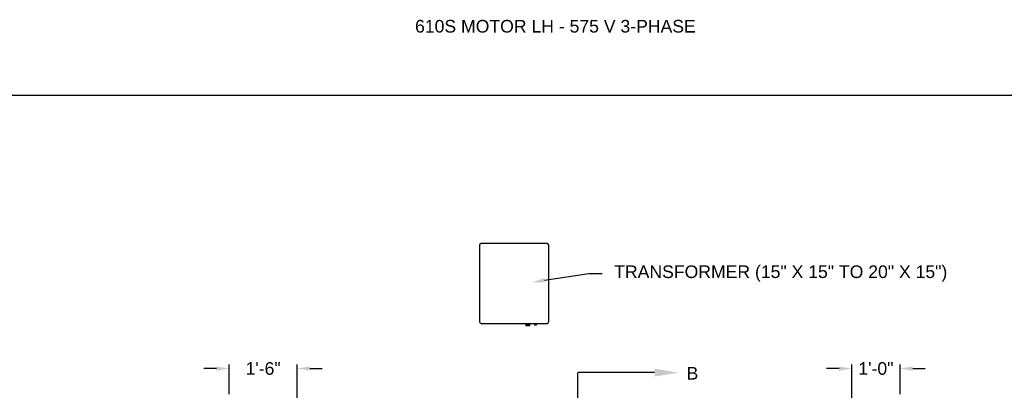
# Model space of a CAD drawing. Header units: inches. Extents: x 170 to 312, y 215 to 248.
# Tile 850 of 981: x 298.28 to 305.61, y 225.3 to 228.05. Entities that reach past the tile are written whole.
import ezdxf
from ezdxf import colors
from ezdxf.entities.mleader import LeaderData, LeaderLine
from ezdxf.math import Vec2, Vec3

# ---------------------------------------------------------------- set-up
doc = ezdxf.new("R2010")
doc.units = ezdxf.units.IN
doc.header["$LTSCALE"] = 0.25
doc.header["$MEASUREMENT"] = 0
doc.linetypes.add('CENTER', pattern=[2, 1.25, -0.25, 0.25, -0.25])
for name, color, linetype in [('ANNOTATIONS', 1, 'Continuous'), ('MOTOR LH', 7, 'Continuous'), ('SECTION CUTS', 6, 'CENTER')]:
    doc.layers.add(name, color=color, linetype=linetype)
doc.styles.add('ARIAL', font='arial.ttf', dxfattribs={"height": 0.09375})
doc.styles.get("Standard").update_dxf_attribs({"font": 'romans.shx'})
doc.dimstyles.new('STANDARD$0', dxfattribs={"dimtxt": 0.09375, "dimasz": 0.09375, "dimexe": 0.03125, "dimexo": 0.046875, "dimgap": 0.09, "dimtad": 0, "dimtih": 1, "dimtoh": 1, "dimdec": 4, "dimzin": 0, "dimdsep": 46, "dimtxsty": 'ARIAL', "dimcen": 0.09, "dimadec": 0, "dimazin": 0, "dimtfac": 1, "dimtdec": 4, "dimtofl": 0, "dimtmove": 0, "dimatfit": 1, "dimfxl": 1, "dimtolj": 1, "dimtzin": 0, "dimarcsym": 0})

# ---------------------------------------------------------------- blocks, each defined once
blk = doc.blocks.new('*D100')
at = {"layer": 'ANNOTATIONS', "color": 0, "lineweight": -2, "transparency": 16777216}
for p, q in [((299.8423, 225.2707), (299.8423, 225.4918)), ((300.3482, 224.6586), (300.3482, 225.4918)), ((299.7485, 225.4605), (299.6548, 225.4605)), ((300.442, 225.4605), (300.5357, 225.4605))]:
    blk.add_line(p, q, dxfattribs=at)
at = {"layer": 'ANNOTATIONS', "color": 0, "transparency": 16777216}
for points in [[(299.7485, 225.4761), (299.7485, 225.4449), (299.8423, 225.4605)], [(300.442, 225.4761), (300.442, 225.4449), (300.3482, 225.4605)]]:
    blk.add_solid(points, dxfattribs=at)
at = {"layer": 'defpoints', "color": 0, "transparency": 16777216}
for p in [(299.8423, 225.4605), (299.8423, 225.2238), (300.3482, 224.6117)]:
    blk.add_point(p, dxfattribs=at)
at = {"layer": 'ANNOTATIONS', "color": 0, "transparency": 16777216, "insert": (300.0953, 225.4605), "char_height": 0.09375, "attachment_point": 5, "style": 'ARIAL'}
blk.add_mtext('\\A1;1\'-6"', dxfattribs=at)
blk = doc.blocks.new('*D101')
at = {"layer": 'ANNOTATIONS', "color": 0, "lineweight": -2, "transparency": 16777216}
for p, q in [((304.4747, 224.6586), (304.4747, 225.4918)), ((304.8349, 225.2711), (304.8349, 225.4918)), ((304.381, 225.4605), (304.2872, 225.4605)), ((304.9287, 225.4605), (305.0224, 225.4605))]:
    blk.add_line(p, q, dxfattribs=at)
at = {"layer": 'ANNOTATIONS', "color": 0, "transparency": 16777216}
for points in [[(304.381, 225.4761), (304.381, 225.4449), (304.4747, 225.4605)], [(304.9287, 225.4761), (304.9287, 225.4449), (304.8349, 225.4605)]]:
    blk.add_solid(points, dxfattribs=at)
at = {"layer": 'defpoints', "color": 0, "transparency": 16777216}
for p in [(304.4747, 225.4605), (304.8349, 225.2242), (304.4747, 224.6117)]:
    blk.add_point(p, dxfattribs=at)
at = {"layer": 'ANNOTATIONS', "color": 0, "transparency": 16777216, "insert": (304.6548, 225.4605), "char_height": 0.09375, "attachment_point": 5, "style": 'ARIAL'}
blk.add_mtext('\\A1;1\'-0"', dxfattribs=at)

msp = doc.modelspace()

# ---------------------------------------------------------------- linework, layer by layer
at = {"layer": 'defpoints'}
msp.add_lwpolyline([(312.37519, 214.75854), (292.90531, 214.75854), (292.90531, 227.49365), (312.37519, 227.49365)], close=True, dxfattribs=at)
at = {"layer": 'MOTOR LH'}
for p, q in [((301.7049, 226.37672), (301.7049, 225.80912)), ((302.20831, 226.3892), (301.71738, 226.3892)), ((302.22079, 225.80912), (302.22079, 226.37672)), ((301.71738, 225.79665), (302.20831, 225.79665)), ((302.0508, 225.78752), (302.05047, 225.78733)), ((302.05047, 225.78733), (302.0508, 225.78714)), ((302.05047, 225.78733), (302.07975, 225.78733)), ((302.0508, 225.78669), (302.05047, 225.7865)), ((302.05047, 225.7865), (302.0508, 225.78631)), ((302.05047, 225.7865), (302.07975, 225.7865)), ((302.0508, 225.78586), (302.05047, 225.78567)), ((302.05047, 225.78567), (302.0508, 225.78548)), ((302.05047, 225.78567), (302.07975, 225.78567)), ((302.0508, 225.78503), (302.05047, 225.78484)), ((302.05047, 225.78484), (302.0508, 225.78464)), ((302.05047, 225.78484), (302.07975, 225.78484)), ((302.0508, 225.7842), (302.05047, 225.784)), ((302.05047, 225.784), (302.0508, 225.78381)), ((302.05047, 225.784), (302.07975, 225.784)), ((302.0508, 225.78336), (302.05047, 225.78317)), ((302.05047, 225.78317), (302.0508, 225.78298)), ((302.05047, 225.78317), (302.07975, 225.78317)), ((302.0508, 225.78253), (302.05047, 225.78234)), ((302.05047, 225.78234), (302.0508, 225.78215)), ((302.05047, 225.78234), (302.07975, 225.78234)), ((302.0508, 225.7817), (302.05047, 225.78151)), ((302.05047, 225.78151), (302.0508, 225.78132)), ((302.05047, 225.78151), (302.07975, 225.78151)), ((302.0508, 225.79665), (302.0508, 225.78752)), ((302.07941, 225.78752), (302.0508, 225.78752)), ((302.0508, 225.78714), (302.0508, 225.78669)), ((302.0508, 225.78714), (302.07941, 225.78714)), ((302.07941, 225.78669), (302.0508, 225.78669)), ((302.0508, 225.78631), (302.0508, 225.78586)), ((302.0508, 225.78631), (302.07941, 225.78631)), ((302.07941, 225.78586), (302.0508, 225.78586)), ((302.0508, 225.78548), (302.0508, 225.78503)), ((302.0508, 225.78548), (302.07941, 225.78548)), ((302.07941, 225.78503), (302.0508, 225.78503)), ((302.0508, 225.78464), (302.0508, 225.7842)), ((302.0508, 225.78464), (302.07941, 225.78464)), ((302.07941, 225.7842), (302.0508, 225.7842)), ((302.0508, 225.78381), (302.0508, 225.78336)), ((302.0508, 225.78381), (302.07941, 225.78381)), ((302.07941, 225.78336), (302.0508, 225.78336)), ((302.0508, 225.78298), (302.0508, 225.78253)), ((302.0508, 225.78298), (302.07941, 225.78298)), ((302.07941, 225.78253), (302.0508, 225.78253)), ((302.0508, 225.78215), (302.0508, 225.7817)), ((302.0508, 225.78215), (302.07941, 225.78215)), ((302.07941, 225.7817), (302.0508, 225.7817)), ((302.0508, 225.78132), (302.0508, 225.77901)), ((302.0508, 225.78132), (302.07941, 225.78132)), ((302.07941, 225.78752), (302.07941, 225.79665)), ((302.07975, 225.78733), (302.07941, 225.78752)), ((302.07941, 225.78714), (302.07975, 225.78733)), ((302.07941, 225.78669), (302.07941, 225.78714)), ((302.07975, 225.7865), (302.07941, 225.78669)), ((302.07941, 225.78631), (302.07975, 225.7865)), ((302.07941, 225.78586), (302.07941, 225.78631)), ((302.07975, 225.78567), (302.07941, 225.78586)), ((302.07941, 225.78548), (302.07975, 225.78567)), ((302.07941, 225.78503), (302.07941, 225.78548)), ((302.07975, 225.78484), (302.07941, 225.78503)), ((302.07941, 225.78464), (302.07975, 225.78484)), ((302.07941, 225.7842), (302.07941, 225.78464)), ((302.07975, 225.784), (302.07941, 225.7842)), ((302.07941, 225.78381), (302.07975, 225.784)), ((302.07941, 225.78336), (302.07941, 225.78381)), ((302.07975, 225.78317), (302.07941, 225.78336)), ((302.07941, 225.78298), (302.07975, 225.78317)), ((302.07941, 225.78253), (302.07941, 225.78298)), ((302.07975, 225.78234), (302.07941, 225.78253)), ((302.07941, 225.78215), (302.07975, 225.78234)), ((302.07941, 225.7817), (302.07941, 225.78215)), ((302.07975, 225.78151), (302.07941, 225.7817)), ((302.07941, 225.78132), (302.07975, 225.78151)), ((302.07941, 225.77901), (302.07941, 225.78132)), ((302.11412, 225.79118), (302.11378, 225.79099)), ((302.11378, 225.79099), (302.11412, 225.7908)), ((302.11378, 225.79099), (302.12909, 225.79099)), ((302.11412, 225.79052), (302.11378, 225.79033)), ((302.11378, 225.79033), (302.11412, 225.79013)), ((302.11378, 225.79033), (302.12909, 225.79033)), ((302.11412, 225.78985), (302.11378, 225.78966)), ((302.11378, 225.78966), (302.11412, 225.78947)), ((302.11378, 225.78966), (302.12909, 225.78966)), ((302.11412, 225.78919), (302.11378, 225.78899)), ((302.11378, 225.78899), (302.11412, 225.7888)), ((302.11378, 225.78899), (302.12909, 225.78899)), ((302.11412, 225.78852), (302.11378, 225.78833)), ((302.11378, 225.78833), (302.11412, 225.78814)), ((302.11378, 225.78833), (302.12909, 225.78833)), ((302.11412, 225.78786), (302.11378, 225.78766)), ((302.11378, 225.78766), (302.11412, 225.78747)), ((302.11378, 225.78766), (302.12909, 225.78766)), ((302.11412, 225.78719), (302.11378, 225.787)), ((302.11378, 225.787), (302.11412, 225.78681)), ((302.11378, 225.787), (302.12909, 225.787)), ((302.11412, 225.78652), (302.11378, 225.78633)), ((302.11378, 225.78633), (302.11412, 225.78614)), ((302.11378, 225.78633), (302.12909, 225.78633)), ((302.11412, 225.79665), (302.11412, 225.79118)), ((302.11412, 225.79118), (302.12876, 225.79118)), ((302.11412, 225.7908), (302.11412, 225.79052)), ((302.11412, 225.7908), (302.12876, 225.7908)), ((302.11412, 225.79052), (302.12876, 225.79052)), ((302.11412, 225.79013), (302.11412, 225.78985)), ((302.11412, 225.79013), (302.12876, 225.79013)), ((302.11412, 225.78985), (302.12876, 225.78985)), ((302.11412, 225.78947), (302.11412, 225.78919)), ((302.11412, 225.78947), (302.12876, 225.78947)), ((302.11412, 225.78919), (302.12876, 225.78919)), ((302.11412, 225.7888), (302.11412, 225.78852)), ((302.11412, 225.7888), (302.12876, 225.7888)), ((302.11412, 225.78852), (302.12876, 225.78852)), ((302.11412, 225.78814), (302.11412, 225.78786)), ((302.11412, 225.78814), (302.12876, 225.78814)), ((302.11412, 225.78786), (302.12876, 225.78786)), ((302.11412, 225.78747), (302.11412, 225.78719)), ((302.11412, 225.78747), (302.12876, 225.78747)), ((302.11412, 225.78719), (302.12876, 225.78719)), ((302.11412, 225.78681), (302.11412, 225.78652)), ((302.11412, 225.78681), (302.12876, 225.78681)), ((302.11412, 225.78652), (302.12876, 225.78652)), ((302.11412, 225.78614), (302.11412, 225.78467)), ((302.11412, 225.78614), (302.12876, 225.78614)), ((302.12876, 225.78467), (302.11412, 225.78467)), ((302.12876, 225.79118), (302.12876, 225.79665)), ((302.12909, 225.79099), (302.12876, 225.79118)), ((302.12876, 225.7908), (302.12909, 225.79099)), ((302.12876, 225.79052), (302.12876, 225.7908)), ((302.12909, 225.79033), (302.12876, 225.79052)), ((302.12876, 225.79013), (302.12909, 225.79033)), ((302.12876, 225.78985), (302.12876, 225.79013)), ((302.12909, 225.78966), (302.12876, 225.78985)), ((302.12876, 225.78947), (302.12909, 225.78966)), ((302.12876, 225.78919), (302.12876, 225.78947)), ((302.12909, 225.78899), (302.12876, 225.78919)), ((302.12876, 225.7888), (302.12909, 225.78899)), ((302.12876, 225.78852), (302.12876, 225.7888)), ((302.12909, 225.78833), (302.12876, 225.78852)), ((302.12876, 225.78814), (302.12909, 225.78833)), ((302.12876, 225.78786), (302.12876, 225.78814)), ((302.12909, 225.78766), (302.12876, 225.78786)), ((302.12876, 225.78747), (302.12909, 225.78766)), ((302.12876, 225.78719), (302.12876, 225.78747)), ((302.12909, 225.787), (302.12876, 225.78719)), ((302.12876, 225.78681), (302.12909, 225.787)), ((302.12876, 225.78652), (302.12876, 225.78681)), ((302.12909, 225.78633), (302.12876, 225.78652)), ((302.12876, 225.78614), (302.12909, 225.78633)), ((302.12876, 225.78467), (302.12876, 225.78614)), ((302.07941, 225.77901), (302.0508, 225.77901))]:
    msp.add_line(p, q, dxfattribs=at)
for centre, start, end in [((301.71738, 226.37672), 90, 180), ((302.20831, 226.37672), 0, 90), ((301.71738, 225.80912), 180, 270), ((302.20831, 225.80912), 270, 0)]:
    msp.add_arc(centre, 0.01248, start, end, dxfattribs=at)
at = {"layer": 'SECTION CUTS'}
msp.add_line((302.43821, 220.21502), (302.43821, 225.4303), dxfattribs=at)

# ---------------------------------------------------------------- texts
at = {"layer": 'ANNOTATIONS', "insert": (301.22577, 228.05267), "char_height": 0.09375, "width": 4.6220629, "attachment_point": 1, "line_spacing_factor": 0.86134, "style": 'ARIAL'}
msp.add_mtext('610S MOTOR LH - 575 V 3-PHASE', dxfattribs=at)
at = {"layer": 'SECTION CUTS', "style": 'ARIAL'}
msp.add_text('B', height=0.09375, dxfattribs=at).set_placement((303.24624, 225.3786))

# ---------------------------------------------------------------- dimensions: what is measured, and where the dimension line sits
at = {"layer": 'ANNOTATIONS'}
for base, p1, p2, text, picture, middle in [((299.84229, 225.46051), (300.34823, 224.61169), (299.84229, 225.22384), '1\'-6"', '*D100', (300.09526, 225.46051)), ((304.47473, 225.46051), (304.83493, 225.22422), (304.47473, 224.61169), '1\'-0"', '*D101', (304.65483, 225.46051))]:
    dim = msp.add_linear_dim(base=base, p1=p1, p2=p2, angle=180, text=text, dimstyle='STANDARD$0', dxfattribs=at)
    dim.commit()
    dim.dimension.update_dxf_attribs({"geometry": picture, "text_midpoint": middle, "dimtype": 160})

# ---------------------------------------------------------------- leaders
ml = msp.add_multileader_mtext('Standard', dxfattribs=at)
ml.set_content('TRANSFORMER (15" X 15" TO 20" X 15")', color=256, style='ARIAL')
ml.set_leader_properties()
ml.build(insert=Vec2(0, 0))
ml.multileader.update_dxf_attribs({"dogleg_length": 0.36, "arrow_head_size": 0.09375})
ctx = ml.context
ctx.base_point, ctx.char_height, ctx.arrow_head_size, ctx.landing_gap_size, ctx.plane_origin = Vec3(302.61755, 226.16662), 0.09375, 0.09375, 0.09, Vec3(301.83252, 225.73339)
notes = []
notes.append((ctx, [(0, (1, 1, 0), (302.5196, 226.16662), (1, 0), 0.09796, [(0, [(302.0969, 226.10274)], 0, [])])]))
ctx.mtext.insert, ctx.mtext.flow_direction = Vec3(302.70755, 226.22728), 5
at = {"layer": 'SECTION CUTS'}
ml = msp.add_multileader_mtext('Standard', dxfattribs=at)
ml.set_content('', color=256)
ml.set_leader_properties()
ml.build(insert=Vec2(0, 0))
ml.multileader.update_dxf_attribs({"dogleg_length": 0, "arrow_head_size": 0.18})
ctx = ml.context
ctx.base_point, ctx.char_height, ctx.arrow_head_size, ctx.landing_gap_size, ctx.plane_origin, ctx.plane_x_axis, ctx.plane_y_axis = Vec3(302.43821, 225.4303), 0.18, 0.18, 0, Vec3(303.18773, 225.4303), Vec3(0, 1), Vec3(-1, 0)
notes.append((ctx, [(0, (1, 1, 0), (302.43821, 225.4303), (1, 0), 0, [(0, [(303.18773, 225.4303)], 0, [])])]))
ctx.mtext.insert, ctx.mtext.text_direction, ctx.mtext.rotation, ctx.mtext.flow_direction = Vec3(302.34821, 225.4303), Vec3(0, 1), 1.5707963, 5
for ctx, leaders in notes:
    for number, flags, end, landing, length, lines in leaders:
        leader = LeaderData()
        leader.index, (leader.has_last_leader_line, leader.has_dogleg_vector, leader.attachment_direction) = number, flags
        leader.last_leader_point, leader.dogleg_vector, leader.dogleg_length = Vec3(end), Vec3(landing), length
        for number, points, colour, breaks in lines:
            line = LeaderLine()
            line.index, line.vertices, line.color, line.breaks = number, Vec3.list(points), colors.encode_raw_color(colour), breaks
            leader.lines.append(line)
        ctx.leaders.append(leader)

doc.saveas('drawing.dxf')
